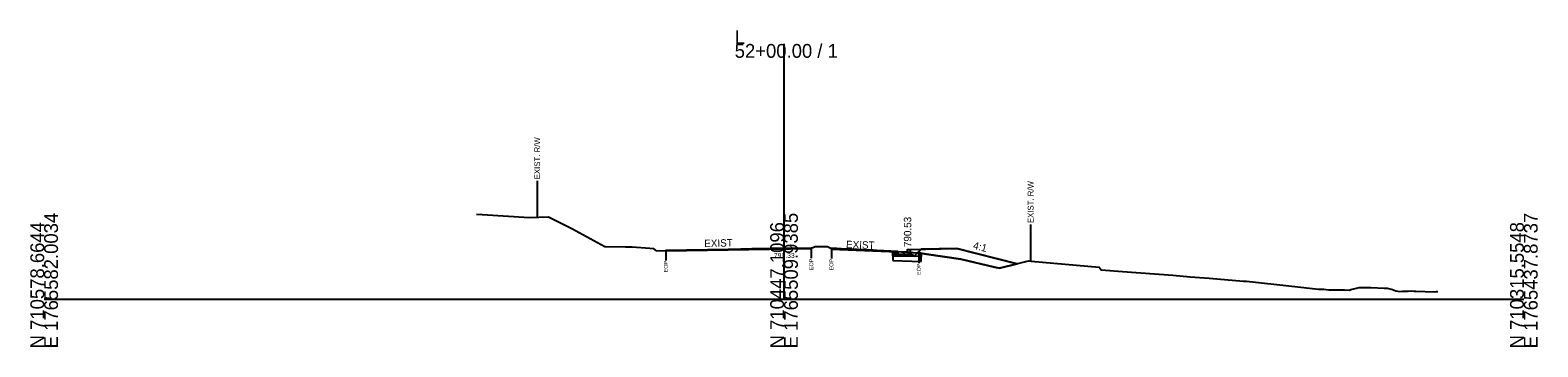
# Model space of a CAD drawing. Extents: x -26 to 5303, y -10 to 9578.
# Drawn here: x 3997.2 to 4302.8, y 1990.3 to 2054.5 of the extents above; entities that cross this region are included whole.
import ezdxf

# ---------------------------------------------------------------- set-up
doc = ezdxf.new("R2010")
doc.units = 0
for name, color, linetype in [('Exist Cross Section Cell', 7, 'Continuous'), ('Exist XS Ground Line', 7, 'Continuous'), ('Old_Level_10', 7, 'Continuous'), ('Old_Level_3', 7, 'Continuous'), ('Prop CMT Conc Surface', 7, 'Continuous'), ('Prop CMT Concrete Structures', 7, 'Continuous'), ('Prop CMT Pvmt Course 1', 7, 'Continuous'), ('Prop CMT Pvmt Course 1 CG', 7, 'Continuous'), ('Prop CMT Pvmt Course 2', 7, 'Continuous'), ('Prop CMT Pvmt Course 3', 7, 'Continuous'), ('Prop CMT Pvmt Surface', 7, 'Continuous'), ('Prop CMT Slope Grass', 7, 'Continuous'), ('Prop CMT Subgrade Earthwork', 7, 'Continuous'), ('Prop Shade Light', 7, 'Continuous'), ('Prop XS Earthwork Shape', 7, 'Continuous'), ('Prop XS Hydro Elevations', 7, 'Continuous'), ('Prop XS SE Text', 7, 'Continuous'), ('Prop XS Side Slope Text', 7, 'Continuous'), ('Scratch_Level_5', 7, 'Continuous')]:
    doc.layers.add(name, color=color, linetype=linetype)

msp = doc.modelspace()

# ---------------------------------------------------------------- linework, layer by layer
at = {"layer": 'Exist Cross Section Cell'}
for p, q in [((4150, 2000), (4150, 2051.71)), ((4000, 2000), (4150, 2000)), ((4150, 2000), (4300, 2000))]:
    msp.add_line(p, q, dxfattribs=at)
at = {"layer": 'Exist XS Ground Line'}
msp.add_lwpolyline([(4087.68, 2017.24), (4088.83, 2017.15), (4098.38, 2016.51), (4102.25, 2016.68), (4107, 2014.33), (4113.7, 2010.62), (4117.88, 2010.61), (4119.2, 2010.61), (4122.79, 2010.31), (4123.49, 2010.25), (4124.06, 2009.79), (4126.04, 2009.86), (4127.57, 2009.9), (4128.18, 2009.91), (4130.26, 2009.97), (4131.25, 2009.99), (4131.66, 2009.99), (4133.88, 2010), (4136.86, 2010.04), (4139.58, 2010.1), (4140.46, 2010.14), (4141.23, 2010.18), (4141.56, 2010.18), (4142.59, 2010.19), (4143.47, 2010.22), (4144.14, 2010.25), (4145.28, 2010.27), (4147.27, 2010.31), (4148.13, 2010.32), (4149.67, 2010.33), (4150, 2010.33), (4150.98, 2010.33), (4152.47, 2010.33), (4153.83, 2010.33), (4155.07, 2010.34), (4155.54, 2010.33), (4156.34, 2010.65), (4158.08, 2010.65), (4158.79, 2010.64), (4159.6, 2010.25), (4160.06, 2010.24), (4160.72, 2010.22), (4162.56, 2010.13), (4162.88, 2010.12), (4165.23, 2010), (4168.08, 2009.89), (4170.93, 2009.76), (4171.77, 2009.72), (4172.83, 2009.65), (4173.85, 2009.59), (4174.38, 2009.56), (4174.8, 2009.55), (4175.45, 2009.49), (4176.18, 2009.44), (4176.95, 2009.38), (4177.33, 2009.34), (4178.92, 2009.09), (4185.88, 2008.07), (4192.7, 2006.48), (4193.72, 2006.27), (4198.49, 2007.47), (4199.55, 2007.73), (4200.1, 2007.68), (4213.89, 2006.43), (4214.3, 2005.93), (4218.61, 2005.57), (4228.82, 2004.82), (4232.36, 2004.53), (4236.19, 2004.23), (4243.18, 2003.64), (4243.76, 2003.6), (4252.99, 2002.63), (4258.38, 2001.98), (4259.44, 2002.01), (4260.47, 2001.85), (4262.28, 2001.88), (4263.61, 2001.85), (4264.64, 2001.83), (4264.95, 2001.96), (4265.78, 2002.14), (4266.61, 2002.33), (4267.19, 2002.33), (4269.07, 2002.33), (4271.69, 2002.2), (4272.32, 2002.21), (4273.38, 2001.95), (4273.71, 2001.79), (4274.07, 2001.63), (4274.79, 2001.56), (4275.42, 2001.59), (4276.2, 2001.62), (4276.54, 2001.62), (4277.31, 2001.68), (4277.74, 2001.6), (4278.12, 2001.58), (4281.85, 2001.49), (4282.23, 2001.53), (4282.57, 2001.5)], dxfattribs=at)
at = {"layer": 'Old_Level_10'}
for p, q in [((4099.95, 2023.98), (4099.95, 2016.58)), ((4200, 2015.09), (4200, 2007.69)), ((4126.04, 2009.86), (4126.04, 2007.81)), ((4155.54, 2010.33), (4155.54, 2008.28)), ((4159.6, 2010.25), (4159.6, 2008.2)), ((4177.33, 2009.34), (4177.33, 2007.29))]:
    msp.add_line(p, q, dxfattribs=at)
at = {"layer": 'Prop CMT Conc Surface'}
for points in [[(4173.05, 2009.67), (4175.05, 2009.53)], [(4175.05, 2009.53), (4175.05, 2010.03), (4175.55, 2010.03)]]:
    msp.add_lwpolyline(points, dxfattribs=at)
at = {"layer": 'Prop CMT Concrete Structures'}
for points in [[(4173.05, 2009.67), (4175.05, 2009.53), (4175.05, 2010.03), (4175.55, 2010.03)], [(4175.55, 2010.03), (4175.55, 2009.01), (4173.05, 2009.09)], [(4173.05, 2009.09), (4173.05, 2009.67)]]:
    msp.add_lwpolyline(points, dxfattribs=at)
at = {"layer": 'Prop CMT Pvmt Course 1'}
for p, q in [((4155.54, 2010.2), (4126.04, 2009.73)), ((4159.6, 2010.13), (4173.04, 2009.55))]:
    msp.add_line(p, q, dxfattribs=at)
at = {"layer": 'Prop CMT Pvmt Course 1 CG'}
for points in [[(4173.05, 2009.09), (4176.05, 2009), (4176.39, 2008.66)], [(4173.05, 2008.76), (4173.05, 2009.09)], [(4176.39, 2008.66), (4173.05, 2008.76)]]:
    msp.add_lwpolyline(points, dxfattribs=at)
at = {"layer": 'Prop CMT Pvmt Course 2'}
for points in [[(4172.05, 2009.12), (4172.05, 2009.45)], [(4172.05, 2009.45), (4173.05, 2009.42)], [(4173.05, 2009.09), (4172.05, 2009.12)], [(4173.05, 2009.42), (4173.05, 2009.09)]]:
    msp.add_lwpolyline(points, dxfattribs=at)
at = {"layer": 'Prop CMT Pvmt Course 3'}
for points in [[(4172.05, 2009.12), (4173.05, 2009.09)], [(4172.05, 2008.79), (4172.05, 2009.12)], [(4173.05, 2008.76), (4172.05, 2008.79)], [(4173.05, 2009.09), (4173.05, 2008.76)]]:
    msp.add_lwpolyline(points, dxfattribs=at)
at = {"layer": 'Prop CMT Pvmt Surface'}
for p, q in [((4155.54, 2010.33), (4126.04, 2009.86)), ((4159.6, 2010.25), (4173.05, 2009.67)), ((4172.05, 2009.7), (4173.05, 2009.67))]:
    msp.add_line(p, q, dxfattribs=at)
at = {"layer": 'Prop CMT Slope Grass'}
msp.add_lwpolyline([(4175.55, 2010.03), (4185.05, 2010.22), (4197.29, 2007.16)], dxfattribs=at)
at = {"layer": 'Prop CMT Subgrade Earthwork'}
msp.add_line((4172.05, 2008.79), (4172.05, 2009.7), dxfattribs=at)
for points in [[(4172.05, 2008.79), (4173.05, 2008.76)], [(4173.05, 2008.76), (4176.39, 2008.66), (4177.82, 2010.08)]]:
    msp.add_lwpolyline(points, dxfattribs=at)
at = {"layer": 'Prop Shade Light'}
for p, q in [((4172.05, 2008.79), (4172.05, 2007.79)), ((4177.82, 2007.61), (4177.82, 2008.61)), ((4172.05, 2007.79), (4177.82, 2007.61))]:
    msp.add_line(p, q, dxfattribs=at)
for points in [[(4176.39, 2008.66), (4176.01, 2008.67), (4174.64, 2008.71), (4173.26, 2008.75), (4173.05, 2008.76), (4172.05, 2008.79)], [(4177.82, 2008.61), (4177.37, 2008.63), (4176.39, 2008.66)]]:
    msp.add_lwpolyline(points, dxfattribs=at)
at = {"layer": 'Prop XS Earthwork Shape'}
for points in [[(4141.56, 2010.18), (4142.59, 2010.19), (4143.47, 2010.22), (4144.14, 2010.25), (4145.28, 2010.27), (4147.27, 2010.31), (4147.83, 2010.32), (4148.13, 2010.32), (4149.17, 2010.32), (4150, 2010.32), (4150.98, 2010.33), (4151.51, 2010.32), (4152.47, 2010.33), (4153.83, 2010.33), (4155.07, 2010.34), (4155.54, 2010.33), (4126.04, 2009.86), (4127.57, 2009.9), (4128.18, 2009.91), (4130.26, 2009.97), (4131.03, 2009.99), (4131.66, 2009.99), (4133.09, 2009.99), (4133.88, 2010), (4134.93, 2010.02), (4136.86, 2010.04), (4139.58, 2010.1), (4140.46, 2010.14), (4141.23, 2010.18)], [(4153.83, 2010.33), (4155.07, 2010.34), (4155.54, 2010.33), (4126.04, 2009.86), (4127.57, 2009.9), (4128.18, 2009.91), (4130.26, 2009.97), (4131.03, 2009.99), (4131.66, 2009.99), (4133.09, 2009.99), (4133.88, 2010), (4134.93, 2010.02), (4136.86, 2010.04), (4139.58, 2010.1), (4140.46, 2010.14), (4141.23, 2010.18), (4141.56, 2010.18), (4142.59, 2010.19), (4143.47, 2010.22), (4144.14, 2010.25), (4145.28, 2010.27), (4147.27, 2010.31), (4147.83, 2010.32), (4148.13, 2010.32), (4149.17, 2010.32), (4150, 2010.32), (4150.98, 2010.33), (4151.51, 2010.32), (4152.47, 2010.33)], [(4159.6, 2010.25), (4163.38, 2010.09), (4162.88, 2010.12), (4162.56, 2010.13), (4160.72, 2010.22), (4160.06, 2010.24)], [(4162.88, 2010.12), (4163.38, 2010.09), (4159.6, 2010.25), (4160.06, 2010.24), (4160.72, 2010.22), (4162.56, 2010.13)], [(4164.4, 2010.04), (4165.23, 2010), (4166.24, 2009.96), (4167.65, 2009.91), (4163.38, 2010.09)], [(4165.23, 2010), (4166.24, 2009.96), (4167.65, 2009.91), (4163.38, 2010.09), (4164.4, 2010.04)], [(4167.65, 2009.91), (4168.81, 2009.86), (4168.08, 2009.89)], [(4171.77, 2009.72), (4172.05, 2009.7), (4173.05, 2009.67), (4168.81, 2009.86), (4170.93, 2009.76)], [(4176.95, 2009.38), (4177.1, 2009.36), (4176.39, 2008.66), (4173.05, 2008.76), (4172.05, 2008.79), (4172.05, 2009.7), (4173.13, 2009.62), (4173.85, 2009.59), (4174.38, 2009.56), (4174.8, 2009.55), (4175.05, 2009.53), (4175.45, 2009.49), (4176.18, 2009.44)], [(4177.82, 2010.08), (4185.05, 2010.22), (4197.29, 2007.16), (4193.72, 2006.27), (4192.7, 2006.48), (4185.88, 2008.07), (4178.92, 2009.09), (4177.33, 2009.34), (4177.1, 2009.36)], [(4193.72, 2006.27), (4197.29, 2007.16), (4185.05, 2010.22), (4177.82, 2010.08), (4177.1, 2009.36), (4177.33, 2009.34), (4178.92, 2009.09), (4185.88, 2008.07), (4192.7, 2006.48)]]:
    msp.add_lwpolyline(points, close=True, dxfattribs=at)
at = {"layer": 'Scratch_Level_5'}
for p, q in [((4172.38, 2008.78), (4173.23, 2009.62)), ((4173.76, 2008.73), (4174.58, 2009.55)), ((4175.13, 2008.69), (4175.9, 2009.46)), ((4177.2, 2008.63), (4177.82, 2009.25)), ((4177.82, 2009.26), (4177.82, 2008.61))]:
    msp.add_line(p, q, dxfattribs=at)

# ---------------------------------------------------------------- texts
at = {"layer": 'Exist Cross Section Cell'}
for s, p in [('L', (4140, 2051.71)), ('52+00.00 / 1', (4140, 2048.91))]:
    msp.add_text(s, height=2.8, dxfattribs=at).set_placement(p)
for s, p in [('N 710578.6644', (4000, 1990)), ('E 1765582.0034', (4002.8, 1990)), ('N 710447.1096', (4150, 1990)), ('E 1765509.9385', (4152.8, 1990)), ('N 710315.5548', (4300, 1990)), ('E 1765437.8737', (4302.8, 1990))]:
    msp.add_text(s, height=2.8, rotation=90, dxfattribs=at).set_placement(p)
at = {"layer": 'Old_Level_10'}
for s, height, p in [('EXIST. R/W', 1.181, (4100.54, 2024.28)), ('EXIST. R/W', 1.181, (4200.59, 2015.4)), ('EOP', 0.787, (4126.43, 2005.41)), ('EOP', 0.787, (4155.93, 2005.88)), ('EOP', 0.787, (4159.99, 2005.81)), ('EOP', 0.787, (4177.72, 2004.89))]:
    msp.add_text(s, height=height, rotation=90, dxfattribs=at).set_placement(p)
at = {"layer": 'Old_Level_3'}
msp.add_text('791.33', height=1, dxfattribs=at).set_placement((4147.95, 2008.33))
at = {"layer": 'Prop XS Hydro Elevations'}
msp.add_text('790.53', height=1.5, rotation=90, dxfattribs=at).set_placement((4175.8, 2010.53))
at = {"layer": 'Prop XS SE Text'}
for rotation, p in [(1.5504, (4133.84, 2010.52)), (358.2816, (4162.56, 2010.33))]:
    msp.add_text('EXIST', height=1.5, rotation=rotation, dxfattribs=at).set_placement(p)
at = {"layer": 'Prop XS Side Slope Text'}
msp.add_text('4:1', height=1.5, rotation=345.9638, dxfattribs=at).set_placement((4188.24, 2010.2))

doc.saveas('drawing.dxf')
